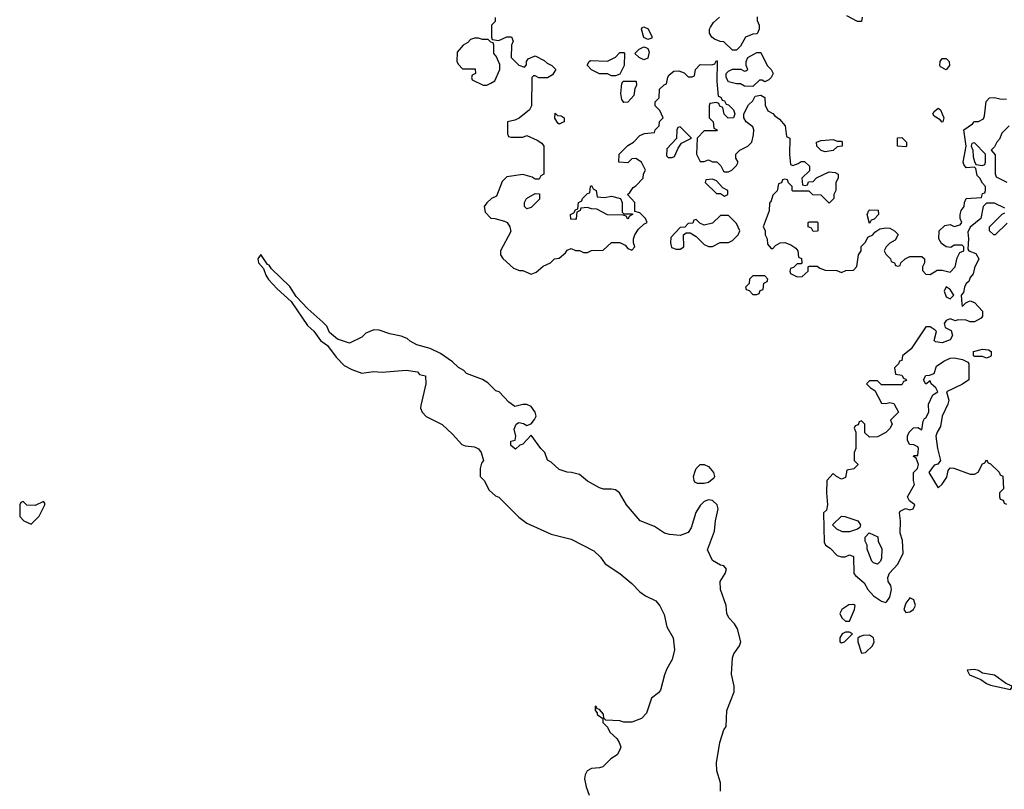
# Model space of a CAD drawing. Header units: inches. Extents: x 2380249 to 2585472, y 382747 to 546448.
# Tile 604 of 626: x 2499213 to 2504099, y 502238 to 506057. Entities that reach past the tile are written whole.
import ezdxf

# ---------------------------------------------------------------- set-up
doc = ezdxf.new("R2010")
doc.units = ezdxf.units.IN
doc.header["$MEASUREMENT"] = 0
doc.layers.add('C4590', color=7, linetype='Continuous')
doc.layers.add('C5500', color=7, linetype='Continuous')

msp = doc.modelspace()

# ---------------------------------------------------------------- linework, layer by layer
at = {"layer": 'C4590', "color": 4, "elevation": 48}
msp.add_lwpolyline([(2499330, 503666), (2499290, 503646), (2499248, 503648), (2499230, 503666), (2499218, 503662), (2499214, 503650), (2499212.7, 503592.7), (2499234, 503570), (2499270, 503554), (2499310, 503594), (2499338, 503650), (2499338, 503658)], close=True, dxfattribs=at)
at = {"layer": 'C5500', "color": 4}
for points, elevation in [([(2501572.7, 506067.3), (2501571.6, 506048.4), (2501554, 506030), (2501554, 505970), (2501558, 505958), (2501590, 505954), (2501630, 505972), (2501652.7, 505972.7), (2501662, 505950), (2501654, 505930), (2501652, 505870), (2501690, 505832), (2501718, 505822), (2501727.3, 505832.7), (2501728, 505850), (2501736.4, 505863.6), (2501770, 505878), (2501815.3, 505855.3), (2501830, 505842), (2501854, 505830), (2501874, 505810), (2501856.9, 505783.1), (2501831.6, 505768.4), (2501788, 505768), (2501770, 505778), (2501762, 505778), (2501754, 505770), (2501752, 505630), (2501742, 505610), (2501691.6, 505568.4), (2501670, 505558), (2501634, 505550), (2501634, 505490), (2501638, 505478), (2501650, 505474), (2501710, 505474), (2501730, 505482), (2501779.8, 505459.8), (2501803.6, 505443.6), (2501814, 505430), (2501814, 505290), (2501798, 505282), (2501790, 505266), (2501770, 505266), (2501756.4, 505276.4), (2501710, 505288.7), (2501630, 505278), (2501606.4, 505253.6), (2501578, 505182), (2501554, 505170), (2501530, 505148), (2501518, 505130), (2501522, 505102), (2501550, 505072), (2501571.1, 505071.1), (2501618, 505058), (2501632, 505050), (2501644.7, 505030), (2501650, 505006), (2501598, 504910), (2501598, 504890), (2501610, 504872), (2501663.6, 504823.6), (2501692.7, 504812.7), (2501710, 504812), (2501750, 504794), (2501776.4, 504803.6), (2501810, 504834), (2501846, 504850), (2501866, 504870), (2501890, 504874), (2501920.4, 504899.6), (2501930, 504914), (2501950, 504922), (2501970, 504912), (2501991.1, 504911.1), (2502010, 504902), (2502030, 504902), (2502050, 504912), (2502107.3, 504912.7), (2502150, 504952), (2502190, 504952), (2502218, 504938), (2502230, 504922), (2502250, 504914), (2502266, 504930), (2502258, 504950), (2502258, 504970), (2502266, 504990), (2502283.1, 505016.9), (2502310, 505042), (2502326, 505050), (2502318, 505070), (2502290, 505098), (2502266, 505106), (2502266, 505150), (2502228, 505190), (2502240.4, 505199.6), (2502256.4, 505223.6), (2502270, 505232), (2502306, 505270), (2502308.4, 505291.6), (2502318, 505310), (2502298, 505350), (2502270, 505368), (2502250, 505366), (2502230, 505346), (2502186, 505350), (2502188, 505390), (2502230, 505432), (2502258, 505450), (2502290, 505482), (2502312.7, 505492.7), (2502362, 505498), (2502366, 505510), (2502386, 505530), (2502388.4, 505551.6), (2502406, 505570), (2502390, 505606), (2502366, 505630), (2502366, 505650), (2502386, 505670), (2502388.4, 505711.6), (2502410, 505734), (2502422, 505738), (2502428.4, 505771.6), (2502436.4, 505783.6), (2502458, 505802), (2502483.6, 505803.6), (2502510, 505794), (2502530, 505774), (2502550, 505774), (2502562, 505778), (2502566, 505810), (2502590, 505834), (2502647.3, 505832.7), (2502662, 505838), (2502670, 505854), (2502674, 505850), (2502672, 505750), (2502678, 505678), (2502692.7, 505672.7), (2502698, 505658), (2502710, 505654), (2502718, 505638), (2502730, 505634), (2502754, 505610), (2502762, 505590), (2502754, 505570), (2502728.4, 505568.4), (2502708.4, 505588.4), (2502702, 505622), (2502687.3, 505627.3), (2502682, 505642), (2502670, 505646), (2502638, 505642), (2502634, 505630), (2502634, 505570), (2502654, 505550), (2502658, 505518), (2502674, 505510), (2502670, 505506), (2502610, 505506), (2502574, 505470), (2502572, 505390), (2502590, 505354), (2502610, 505354), (2502630, 505362), (2502650, 505352), (2502671.6, 505351.6), (2502692.7, 505332.7), (2502704.7, 505304.7), (2502710, 505302), (2502730, 505302), (2502746, 505310), (2502770, 505334), (2502778, 505350), (2502766, 505370), (2502766, 505390), (2502786, 505410), (2502826, 505430), (2502846, 505450), (2502853.6, 505486.4), (2502855.3, 505510), (2502850, 505526), (2502818, 505550), (2502806, 505570), (2502806, 505590), (2502830, 505634), (2502850, 505654), (2502862, 505678), (2502890, 505682), (2502911, 505671), (2502912.7, 505632.7), (2502925.4, 505605.4), (2502950, 505592), (2502959.6, 505579.6), (2502983.6, 505563.6), (2503012, 505530), (2503018, 505478), (2503034, 505470), (2503032, 505390), (2503038, 505338), (2503050, 505334), (2503076.4, 505343.6), (2503090, 505354), (2503107.3, 505352.7), (2503132, 505330), (2503132.7, 505307.3), (2503094, 505270), (2503098, 505238), (2503110, 505234), (2503122, 505238), (2503127.3, 505252.7), (2503150, 505254), (2503167.3, 505272.7), (2503230, 505302), (2503259.6, 505299.6), (2503274, 505290), (2503274, 505270), (2503262, 505250), (2503262, 505210), (2503252, 505190), (2503252, 505170), (2503230, 505146), (2503190, 505186), (2503148.4, 505188.4), (2503130, 505206), (2503050, 505206), (2503046, 505210), (2503046, 505230), (2503027.3, 505247.3), (2503022, 505262), (2503010, 505266), (2502998, 505262), (2502992.7, 505247.3), (2502978, 505242), (2502971.3, 505208.7), (2502950, 505186), (2502942, 505158), (2502932.7, 505147.3), (2502931.6, 505108.4), (2502902, 505030), (2502911.6, 505011.6), (2502912, 504990), (2502922, 504970), (2502923.6, 504943.6), (2502942, 504922), (2502950, 504922), (2502963.1, 504936.9), (2502986, 504950), (2503010, 504951.3), (2503039.8, 504939.8), (2503063.6, 504923.6), (2503074, 504910), (2503078, 504878), (2503092.7, 504872.7), (2503094, 504850), (2503090, 504846), (2503070, 504846), (2503052.7, 504827.3), (2503038, 504822), (2503034, 504810), (2503038, 504798), (2503070, 504782), (2503096.4, 504783.6), (2503126, 504810), (2503126, 504830), (2503130, 504834), (2503170, 504834), (2503183.6, 504823.6), (2503210, 504814), (2503267.3, 504812.7), (2503290, 504802), (2503312.7, 504812.7), (2503350, 504814), (2503367.3, 504832.7), (2503375.3, 504890), (2503388, 504910), (2503388, 504932), (2503410, 504954), (2503422, 504978), (2503446, 504990), (2503456.4, 505003.6), (2503480.4, 505019.6), (2503510, 505024.7), (2503530, 505022), (2503554, 505010), (2503571.6, 504991.6), (2503556.9, 504963.1), (2503530, 504948), (2503512, 504930), (2503502, 504910), (2503510, 504894), (2503534, 504870), (2503538, 504858), (2503554, 504850), (2503558, 504838), (2503570, 504834), (2503582, 504838), (2503586, 504850), (2503606, 504870), (2503630, 504882), (2503690, 504882), (2503702, 504870), (2503702, 504850), (2503692, 504830), (2503692.7, 504812.7), (2503710, 504794), (2503730, 504792), (2503766.3, 504813.7), (2503790, 504814.9), (2503830, 504804.9), (2503854, 504830), (2503864.9, 504875.1), (2503878.6, 504901.4), (2503898, 504910), (2503898, 504930), (2503890, 504938), (2503850, 504938), (2503833, 504927), (2503809.5, 504929.5), (2503786.6, 504946.6), (2503774, 504970), (2503775.3, 505010), (2503804.1, 505035.9), (2503830, 505040.5), (2503850, 505030.7), (2503880.4, 505039.6), (2503888.7, 505050), (2503879.3, 505070), (2503879.3, 505090), (2503885.2, 505110), (2503899.5, 505130), (2503900.9, 505150), (2503909.5, 505170.5), (2503986, 505174), (2503990, 505194), (2504002, 505198), (2504006, 505210), (2504006, 505230), (2503990, 505246), (2503978, 505270), (2503964.7, 505284.7), (2503958, 505318), (2503950, 505326), (2503910, 505322), (2503898, 505338), (2503894, 505350), (2503909, 505430), (2503898, 505510), (2503940.4, 505539.6), (2503950, 505552), (2503970, 505552), (2503994.6, 505565.4), (2504000.4, 505579.6), (2504008.4, 505651.6), (2504026, 505670), (2504050, 505671.3), (2504076.4, 505663.6), (2504110, 505662)], 48), ([(2502871.6, 506071.6), (2502872.7, 506052.7), (2502882, 506030), (2502882, 506010), (2502872.7, 505987.3), (2502850, 505986), (2502814, 505970), (2502790, 505926), (2502770, 505906), (2502750, 505906), (2502707.3, 505947.3), (2502688.4, 505948.4), (2502660.2, 505960.2), (2502648, 505970), (2502635.3, 505990), (2502635.3, 506010), (2502640.2, 506019.8), (2502656.4, 506043.6), (2502686, 506070)], 48), ([(2503394, 506070), (2503390, 506048), (2503370, 506048), (2503316.4, 506076.4)], 48), ([(2504122, 505530), (2504086, 505494), (2504075.3, 505464.7), (2504062, 505450), (2504050, 505426), (2504034, 505410), (2504052.7, 505387.3), (2504052.7, 505292.7), (2504058, 505278), (2504111.1, 505251.1)], 48), ([(2504102, 505122), (2504050, 505146), (2504010, 505146), (2503994, 505130), (2503982, 505070), (2503930, 505028), (2503916.9, 505003.1), (2503921, 504970), (2503918, 504918), (2503922, 504910), (2503957.3, 504897.3), (2503972, 504870), (2503950, 504826), (2503944.7, 504795.3), (2503930, 504778), (2503922, 504758), (2503910, 504748), (2503901, 504730), (2503896, 504704), (2503884.7, 504690), (2503887.1, 504647.1), (2503890, 504634), (2503907.3, 504652.7), (2503920.4, 504659.6), (2503930, 504662), (2503950, 504654), (2503990.9, 504610.9), (2503990, 504586), (2503983.6, 504576.4), (2503950, 504558), (2503930, 504558), (2503910, 504566), (2503867.3, 504567.3), (2503856.9, 504563.1), (2503830, 504572.3), (2503810, 504564), (2503800.7, 504550), (2503804.7, 504530), (2503835.3, 504515.3), (2503841, 504490), (2503830, 504468.7), (2503790, 504454), (2503758, 504458), (2503750, 504466), (2503762, 504510), (2503756, 504516), (2503730, 504532.7), (2503710, 504533.2), (2503636, 504424), (2503594, 504390), (2503590, 504366), (2503578, 504362), (2503574, 504350), (2503554, 504330), (2503558, 504298), (2503590, 504294), (2503598, 504278), (2503610, 504274), (2503612.7, 504267.3), (2503598, 504262), (2503590, 504246), (2503490, 504246), (2503470, 504266), (2503430, 504266), (2503414, 504250), (2503434, 504230), (2503456.9, 504216.9), (2503490, 504154), (2503510, 504152), (2503530, 504158), (2503550, 504152), (2503574, 504110), (2503534, 504070), (2503542, 504050), (2503531.1, 504028.9), (2503510, 504008), (2503470, 503988), (2503430, 503986), (2503407.3, 504007.3), (2503406, 504050), (2503390, 504066), (2503378, 504062), (2503372.7, 504047.3), (2503358, 504042), (2503354, 504030), (2503362, 504010), (2503362, 503930), (2503354, 503910), (2503354, 503870), (2503371.6, 503851.6), (2503371.6, 503848.4), (2503351.6, 503828.4), (2503318, 503822), (2503310, 503786), (2503299.6, 503780.4), (2503290, 503778), (2503266, 503790), (2503250, 503806), (2503218, 503770), (2503216, 503710), (2503221, 503650), (2503216, 503624), (2503202, 503610), (2503205.4, 503465.4), (2503212, 503450), (2503234.4, 503434.4), (2503270, 503398), (2503290, 503391.3), (2503308.4, 503391.6), (2503330, 503402), (2503350, 503394), (2503352, 503310), (2503359.6, 503299.6), (2503403.6, 503263.6), (2503422, 503230), (2503450, 503198), (2503490, 503171.3), (2503510, 503166), (2503515.3, 503170), (2503530, 503192), (2503538.4, 503230), (2503536, 503250), (2503522.7, 503270), (2503520.9, 503290), (2503529.6, 503310.4), (2503570, 503356), (2503596.2, 503410), (2503593.6, 503473.6), (2503582, 503510), (2503584, 503570), (2503578, 503610), (2503582, 503618), (2503608.9, 503631.1), (2503630, 503624.7), (2503646, 503630), (2503655.3, 503650), (2503628, 503670), (2503618, 503690), (2503653.2, 503750), (2503648, 503770), (2503648, 503810), (2503668, 503830), (2503672.3, 503850), (2503662, 503882), (2503648, 503890), (2503650, 503894), (2503670, 503894), (2503673.2, 503930), (2503670, 503938), (2503650, 503948), (2503628.9, 503948.9), (2503618, 503970), (2503618, 503990), (2503626, 504010), (2503648.4, 504031.6), (2503670, 504034), (2503690, 504022), (2503695.3, 504064.7), (2503702, 504078), (2503710, 504082), (2503724, 504110), (2503722.7, 504150), (2503744.5, 504195.5), (2503768, 504210), (2503759, 504230), (2503735.3, 504250), (2503730, 504266), (2503710, 504248.7), (2503698, 504270), (2503710, 504292), (2503727.3, 504292.7), (2503750, 504302), (2503762.5, 504337.5), (2503798, 504362), (2503830, 504377.3), (2503850, 504378.8), (2503891.3, 504371.3), (2503918, 504358), (2503922, 504350), (2503922, 504270), (2503890.8, 504249.2), (2503812, 504210), (2503822.8, 504170), (2503818.8, 504150), (2503791, 504090), (2503782, 504038), (2503764.9, 504010), (2503759.3, 503990), (2503766.7, 503930), (2503782.8, 503870), (2503768, 503852), (2503750, 503846), (2503724.9, 503810), (2503770, 503734), (2503790, 503752), (2503813.6, 503786.4), (2503820.4, 503819.6), (2503830, 503834), (2503848, 503832), (2503930, 503802), (2503950, 503802), (2503968.4, 503811.6), (2503990, 503854), (2504002, 503858), (2504010, 503874), (2504018, 503858), (2504030, 503854), (2504072.7, 503812.7), (2504078, 503798), (2504092, 503792), (2504094, 503730), (2504074, 503710), (2504074, 503690), (2504078, 503678), (2504092.7, 503672.7), (2504098, 503658), (2504110, 503654)], 48), ([(2504112.7, 505047.3), (2504054, 504990), (2504046, 504990), (2504026, 505010), (2504026, 505030), (2504087.3, 505092.7), (2504102, 505098)], 48), ([(2502691, 502230), (2502691.1, 502271.1), (2502671.3, 502330), (2502671, 502370), (2502686.8, 502470), (2502707.1, 502532.9), (2502718, 502550), (2502721, 502630), (2502758, 502722), (2502758.8, 502750), (2502745.5, 502810), (2502750.5, 502890), (2502756.3, 502910), (2502784.9, 502950), (2502790.5, 502970), (2502775.2, 503035.2), (2502759.9, 503059.9), (2502731.3, 503090), (2502721, 503110), (2502718.8, 503150), (2502690.6, 503230.6), (2502688.2, 503270), (2502714, 503310), (2502720.7, 503330), (2502707.5, 503347.5), (2502690.9, 503350.9), (2502650, 503374), (2502626.4, 503426.4), (2502660.4, 503519.6), (2502665.3, 503570), (2502678, 503630), (2502673.4, 503650), (2502650, 503670.7), (2502630, 503674), (2502610, 503666), (2502590, 503646), (2502567.7, 503612.3), (2502544.7, 503535.3), (2502530, 503512), (2502490, 503498), (2502437.2, 503502.8), (2502412, 503510), (2502362.5, 503542.5), (2502291, 503570), (2502223.8, 503650), (2502188.8, 503708.8), (2502170, 503723.8), (2502150, 503728.4), (2502110, 503727.3), (2502090, 503734.8), (2502030, 503766.8), (2501990, 503801), (2501950.9, 503810.9), (2501928.7, 503811.3), (2501890, 503826), (2501850, 503862), (2501831.3, 503871.3), (2501818, 503910), (2501798, 503930), (2501750, 503996), (2501710, 503951.3), (2501694.6, 503945.4), (2501673.2, 503926.8), (2501650, 503944.7), (2501650, 503966), (2501672, 503970), (2501674.8, 503990), (2501665.8, 504025.8), (2501676, 504050), (2501690, 504058), (2501713.1, 504053.1), (2501730, 504044), (2501750, 504052.3), (2501767.1, 504072.9), (2501774.9, 504090), (2501770.4, 504110), (2501750, 504138), (2501730, 504148.2), (2501710, 504148), (2501670, 504138), (2501639.8, 504159.8), (2501592, 504210), (2501576, 504216), (2501536, 504256), (2501510, 504272), (2501430, 504302), (2501416.9, 504316.9), (2501390, 504332), (2501359.8, 504359.8), (2501301.4, 504401.4), (2501250, 504426), (2501183.6, 504443.6), (2501150, 504462), (2501135.3, 504475.3), (2501106.4, 504486.4), (2501050, 504498), (2500996.9, 504516.9), (2500970, 504518), (2500930, 504502), (2500910, 504482), (2500850, 504452), (2500790, 504471.3), (2500750, 504504.7), (2500736, 504536), (2500716.9, 504556.9), (2500642, 504622), (2500584, 504684), (2500552.7, 504732.7), (2500461.7, 504821.7), (2500450, 504838.8), (2500442, 504842), (2500410, 504891.3), (2500394, 504870), (2500397.2, 504850), (2500423.2, 504823.2), (2500434.5, 504790), (2500447.6, 504767.6), (2500490, 504722), (2500559.6, 504659.6), (2500640.1, 504540.1), (2500671.7, 504511.7), (2500705.6, 504465.6), (2500740.1, 504440.1), (2500782.4, 504382.4), (2500822, 504342), (2500861.5, 504321.5), (2500910, 504303.7), (2500968.5, 504311.5), (2501011, 504309), (2501130, 504318), (2501186, 504310), (2501196.4, 504296.4), (2501226, 504290), (2501228, 504250), (2501203.1, 504143.1), (2501202, 504130), (2501209.1, 504109.1), (2501230, 504088), (2501308.4, 504048.4), (2501360.4, 504000.4), (2501406, 503950), (2501423.1, 503943.1), (2501470, 503938), (2501490, 503928), (2501502, 503910), (2501514, 503870), (2501504.1, 503855.9), (2501497, 503830), (2501497.2, 503790), (2501518, 503770), (2501543.1, 503723.1), (2501574, 503694), (2501590, 503688.7), (2501689.5, 503589.5), (2501730, 503559), (2501850, 503504), (2501950, 503479), (2502062, 503422), (2502095.3, 503390), (2502118, 503358), (2502190, 503308.7), (2502250, 503259), (2502290, 503219), (2502318.6, 503198.6), (2502370, 503173.2), (2502390, 503149.3), (2502410, 503105.2), (2502424, 503044), (2502455.1, 502990), (2502462.7, 502930), (2502450, 502882), (2502423.7, 502836.3), (2502412.9, 502807.1), (2502392.7, 502730), (2502383.2, 502716.8), (2502348.7, 502690), (2502323.1, 502616.9), (2502298, 502590), (2502250, 502571.3), (2502210, 502571.3), (2502190, 502578.8), (2502122, 502582), (2502112, 502592), (2502110, 502612), (2502090, 502634), (2502078, 502638), (2502074, 502650), (2502068.7, 502651.3), (2502068.7, 502630), (2502078, 502618), (2502078, 502610), (2502106, 502590), (2502106, 502570), (2502130, 502546), (2502141.2, 502521.2), (2502175.3, 502490), (2502188, 502470), (2502195.3, 502450), (2502190, 502434), (2502178, 502410), (2502146, 502390), (2502106, 502350), (2502090, 502344.7), (2502050, 502342), (2502028, 502330), (2502018, 502310), (2502015.3, 502290), (2502024, 502250), (2502039, 502210)], 44)]:
    msp.add_lwpolyline(points, dxfattribs=dict(at, elevation=elevation))
for points, elevation in [([(2502330, 505958), (2502310, 505968), (2502298, 506010), (2502302, 506018), (2502310, 506022), (2502331.1, 506011.1), (2502350, 505974), (2502350, 505966)], 48), ([(2501490, 505966), (2501470, 505966), (2501450, 505958), (2501436.9, 505943.1), (2501414, 505930), (2501383.6, 505896.4), (2501382, 505850), (2501390, 505834), (2501410, 505814), (2501472.7, 505812.7), (2501474, 505790), (2501458, 505782), (2501454, 505770), (2501458, 505758), (2501512.7, 505732.7), (2501530, 505732), (2501550, 505742), (2501570, 505754), (2501595.3, 505810), (2501594.6, 505834.6), (2501576.4, 505876.4), (2501566, 505890), (2501566, 505930), (2501562, 505942), (2501550, 505946), (2501538, 505958), (2501510, 505958)], 48), ([(2502310, 505858), (2502286, 505870), (2502266, 505890), (2502286, 505910), (2502310, 505922), (2502319.6, 505919.6), (2502330, 505914), (2502336.9, 505896.9), (2502330, 505866)], 48), ([(2502150, 505778), (2502130, 505788), (2502090, 505788), (2502050, 505808), (2502028.4, 505831.6), (2502038, 505850), (2502045.2, 505854.8), (2502130, 505851.3), (2502168.7, 505871.3), (2502190, 505894), (2502210, 505894), (2502214, 505890), (2502212, 505830), (2502190, 505786), (2502170, 505778)], 48), ([(2502910, 505748), (2502896.4, 505756.4), (2502883.6, 505756.4), (2502850, 505726), (2502810, 505728), (2502790, 505738), (2502770, 505738), (2502730, 505748), (2502718, 505770), (2502718, 505790), (2502730, 505802), (2502750, 505812), (2502792, 505812), (2502810, 505802), (2502816.4, 505803.6), (2502826, 505810), (2502818, 505830), (2502818, 505850), (2502826, 505870), (2502870, 505894), (2502890, 505894), (2502922, 505830), (2502942, 505810), (2502952, 505790), (2502942, 505770), (2502930, 505758)], 48), ([(2503810, 505809), (2503782.7, 505822.7), (2503779, 505830), (2503781.2, 505850), (2503790, 505864.7), (2503810, 505864.7), (2503824.7, 505850), (2503826, 505830)], 48), ([(2502210, 505646), (2502200.4, 505660.4), (2502195.3, 505690), (2502200.4, 505739.6), (2502208, 505752), (2502271.6, 505751.6), (2502274, 505730), (2502264.7, 505715.3), (2502259.6, 505680.4), (2502230, 505648)], 48), ([(2503790, 505548), (2503780.4, 505560.4), (2503750, 505578), (2503744, 505590), (2503750, 505602), (2503770, 505618), (2503782, 505610), (2503798, 505570), (2503794, 505550)], 48), ([(2501890, 505538), (2501883.1, 505543.1), (2501868.9, 505568.9), (2501870, 505594), (2501882, 505582), (2501899.6, 505579.6), (2501914, 505570), (2501914, 505550), (2501910, 505548)], 48), ([(2502490, 505526), (2502478, 505522), (2502474, 505510), (2502472.7, 505467.3), (2502423.6, 505416.4), (2502422, 505382), (2502430, 505374), (2502450, 505374), (2502462, 505378), (2502480.4, 505419.6), (2502496.4, 505443.6), (2502546, 505470)], 48), ([(2503270, 505454), (2503290, 505454), (2503294, 505450), (2503294, 505430), (2503270, 505426), (2503250, 505408), (2503210, 505402), (2503190, 505408.7), (2503168, 505430), (2503166, 505450), (2503190, 505458), (2503250, 505462)], 48), ([(2503610, 505426), (2503568.9, 505428.9), (2503568.9, 505471.1), (2503590, 505472), (2503614, 505450), (2503614, 505430)], 48), ([(2503950, 505446), (2503938, 505442), (2503934, 505430), (2503942, 505410), (2503943.6, 505376.4), (2503950, 505354), (2503958, 505338), (2503990, 505334), (2504002, 505338), (2504006, 505350), (2504006, 505390)], 48), ([(2502650, 505266), (2502618, 505262), (2502614, 505250), (2502670, 505194), (2502690, 505194), (2502710, 505182), (2502726, 505190), (2502726, 505210), (2502702, 505222), (2502670, 505258)], 48), ([(2502114, 505174), (2502150, 505181), (2502194, 505170), (2502202, 505150), (2502202, 505102), (2502210, 505094), (2502254, 505094), (2502254, 505090), (2502238, 505082), (2502230, 505068), (2502222, 505082), (2502207.3, 505087.3), (2502130, 505088), (2502076.4, 505116.4), (2502050, 505118), (2502030, 505126), (2501998, 505122), (2501994, 505110), (2501978, 505102), (2501974, 505070), (2501970, 505066), (2501947.3, 505067.3), (2501946, 505090), (2501962, 505098), (2501970, 505114), (2501982, 505118), (2501986, 505150), (2502002, 505158), (2502006, 505170), (2502030, 505194), (2502042, 505198), (2502046, 505230), (2502050, 505234), (2502058, 505218), (2502074, 505210), (2502078, 505178)], 48), ([(2501730, 505118), (2501718, 505130), (2501718, 505150), (2501728, 505170), (2501770, 505194), (2501792.7, 505192.7), (2501792.7, 505167.3), (2501750, 505126)], 48), ([(2502730, 505086), (2502690, 505086), (2502650, 505048), (2502610, 505038), (2502588, 505048), (2502570, 505066), (2502558, 505062), (2502552.7, 505047.3), (2502530, 505046), (2502512.7, 505027.3), (2502490, 505026), (2502443.6, 504976.4), (2502442, 504950), (2502446.8, 504926.8), (2502470, 504918), (2502490, 504918), (2502508, 504930), (2502506, 504990), (2502520.4, 504999.6), (2502539.6, 504999.6), (2502570, 504982), (2502610, 504942), (2502630, 504932), (2502650, 504932), (2502688.4, 504951.6), (2502730, 504952), (2502750, 504962), (2502778, 504990), (2502786, 505010), (2502770, 505046)], 48), ([(2503430, 505046), (2503418, 505090), (2503426, 505110), (2503430, 505114), (2503472.7, 505112.7), (2503474, 505090), (2503452.7, 505067.3), (2503438, 505062)], 48), ([(2503150, 505006), (2503142, 505022), (2503126, 505030), (2503126, 505050), (2503130, 505054), (2503170, 505054), (2503174, 505050), (2503174, 505010), (2503170, 505008)], 48), ([(2502910, 504786), (2502850, 504786), (2502834, 504770), (2502832.7, 504747.3), (2502814, 504730), (2502818, 504718), (2502832.7, 504712.7), (2502850, 504694), (2502870, 504694), (2502882, 504698), (2502887.3, 504712.7), (2502902, 504718), (2502906, 504750), (2502922, 504758), (2502926, 504770)], 48), ([(2503810, 504732), (2503800.7, 504710), (2503810, 504682), (2503830, 504672), (2503848, 504690), (2503830, 504719)], 48), ([(2504010, 504378), (2503990, 504386), (2503950, 504386), (2503946, 504390), (2503946, 504410), (2503990, 504422), (2504019.6, 504419.6), (2504034, 504410), (2504034, 504390), (2504030, 504386)], 48), ([(2502610, 503755.1), (2502576, 503756), (2502562.9, 503762.9), (2502559.3, 503770), (2502557, 503790), (2502563.8, 503816.2), (2502570, 503830.8), (2502590, 503850.5), (2502610, 503850.5), (2502630, 503840.5), (2502656.3, 503810), (2502660.7, 503790), (2502657.1, 503782.9), (2502630, 503760.9)], 44), ([(2503330, 503515.3), (2503296.4, 503516.4), (2503268.4, 503528.4), (2503246, 503550), (2503290, 503594), (2503307.3, 503592.7), (2503371.3, 503570), (2503384.7, 503550), (2503382, 503538), (2503370, 503528.7)], 48), ([(2503470, 503355.3), (2503450, 503362), (2503442, 503370), (2503418, 503430), (2503418, 503450), (2503408, 503470), (2503408, 503490), (2503428.7, 503511.3), (2503471.1, 503491.1), (2503472, 503470), (2503490.9, 503430.9), (2503490, 503386), (2503484.7, 503370)], 48), ([(2503630, 503188.7), (2503610, 503162), (2503600.7, 503130), (2503610, 503116), (2503630, 503118.8), (2503648.7, 503130), (2503657.2, 503150), (2503650, 503178)], 48), ([(2503350, 503155.3), (2503326.4, 503153.6), (2503292, 503130), (2503282, 503110), (2503292, 503090), (2503310, 503072), (2503330, 503072), (2503355.3, 503130), (2503358, 503150)], 48), ([(2503330, 503018), (2503310, 503018), (2503294, 503010), (2503282, 502990), (2503282, 502970), (2503290, 502964.7), (2503306, 502970), (2503346, 503010)], 48), ([(2503430, 503002.7), (2503398.8, 503001.2), (2503382.8, 502997.2), (2503371.3, 502988.7), (2503371, 502970), (2503390, 502914), (2503410, 502918), (2503445.2, 502950), (2503452.7, 502970), (2503449, 502990)], 48), ([(2503950, 502833.2), (2503914, 502830), (2503926.2, 502806.2), (2503982.8, 502782.8), (2504010, 502762.8), (2504030, 502754.8), (2504130, 502734), (2504136.4, 502743.6), (2504135.3, 502750), (2504104.7, 502764.7), (2504050, 502805.2), (2503990, 502814), (2503970, 502828.7)], 48)]:
    msp.add_lwpolyline(points, close=True, dxfattribs=dict(at, elevation=elevation))

doc.saveas('drawing.dxf')
